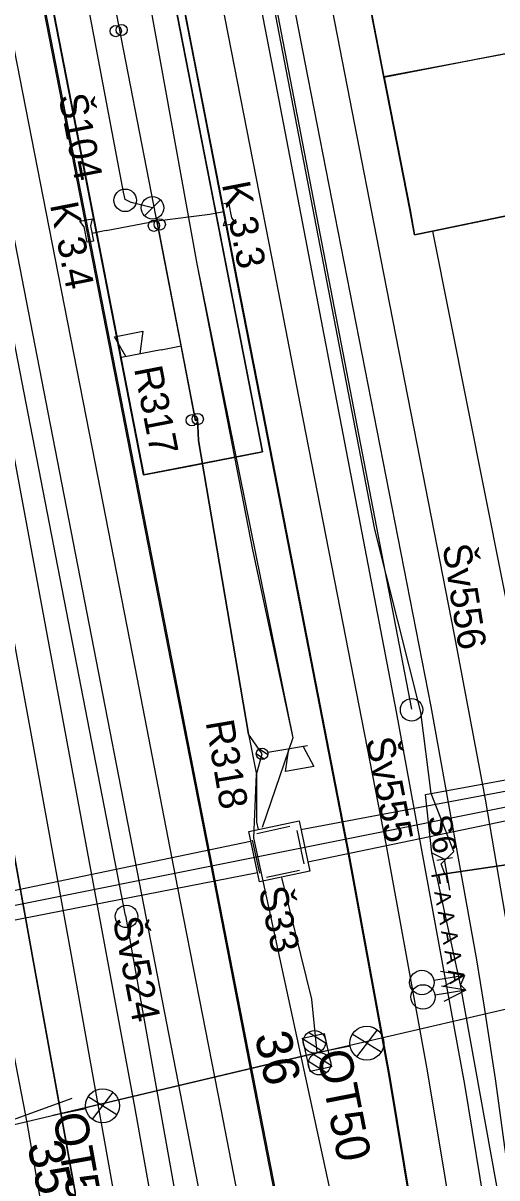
# Model space of a CAD drawing. Extents: x -545736 to -544888, y -1122892 to -1119128.
# Drawn here: x -545169 to -545147.9, y -1121987.9 to -1121936.7 of the extents above; entities that cross this region are included whole.
import ezdxf

# ---------------------------------------------------------------- set-up
doc = ezdxf.new("R2010")
doc.units = 0
for name, color, linetype in [('Podbarveni_Komunikace', 7, 'Continuous'), ('Podbarveni_Nastupiste', 7, 'Continuous'), ('Podbarveni_Zastreseni_Pozemni', 7, 'Continuous'), ('Vrstva 1 - Koleje', 7, 'Continuous'), ('Vrstva 11 - Trakce', 7, 'Continuous'), ('Vrstva 12 - Trakce zaklady', 7, 'Continuous'), ('Vrstva 14_zastreseni a nastupiste', 7, 'Continuous'), ('Vrstva 16_plochy', 7, 'Continuous'), ('Vrstva 25', 7, 'Continuous'), ('Vrstva 26', 7, 'Continuous'), ('Vrstva 28 - zabzar', 7, 'Continuous'), ('Vrstva 29 - sdelzar', 7, 'Continuous'), ('Vrstva 3 - Lisy - Pocitaci body', 7, 'Continuous'), ('Vrstva 31', 7, 'Continuous'), ('Vrstva 33 - prvky sdelzar', 7, 'Continuous'), ('Vrstva 34', 7, 'Continuous'), ('Vrstva 35', 7, 'Continuous'), ('Vrstva 36', 7, 'Continuous'), ('Vrstva 4 - Teren - stezky - prechody - plochy', 7, 'Continuous'), ('Vrstva 43', 7, 'Continuous'), ('Vrstva 44', 7, 'Continuous'), ('Vrstva 6 - Navesti', 7, 'Continuous'), ('Vrstva 63', 7, 'Continuous')]:
    doc.layers.add(name, color=color, linetype=linetype)

msp = doc.modelspace()

# ---------------------------------------------------------------- linework, layer by layer
at = {"layer": 'Podbarveni_Komunikace'}
for p, q in [((-545146.811, -1121937.901), (-545152.323, -1121938.938)), ((-545152.323, -1121938.938), (-545152.955, -1121939.061)), ((-545152.955, -1121939.061), (-545151.8, -1121944.953)), ((-545151.8, -1121944.953), (-545151.608, -1121946.066)), ((-545145.437, -1121944.796), (-545150.804, -1121945.897))]:
    msp.add_line(p, q, dxfattribs=at)
for points in [[(-545151.608, -1121946.066), (-545150.804, -1121945.897), (-545145.437, -1121944.796)], [(-545150.804, -1121945.897), (-545146.963, -1121965.219), (-545145.794, -1121971.559), (-545145.427, -1121973.54), (-545143.884, -1121983.41), (-545141.933, -1121997.39), (-545140.972, -1122007.351), (-545140.348, -1122016.336), (-545140.199, -1122018.329), (-545140.964, -1122019.426), (-545141.111, -1122019.643)]]:
    msp.add_lwpolyline(points, dxfattribs=at)
at = {"layer": 'Podbarveni_Nastupiste'}
for p, q in [((-545154.873, -1121929.263), (-545152.961, -1121939.058)), ((-545152.323, -1121938.938), (-545146.817, -1121937.868)), ((-545152.961, -1121939.058), (-545152.323, -1121938.938))]:
    msp.add_line(p, q, dxfattribs=at)
for points in [[(-545151.096, -1121993.26), (-545152.727, -1121983.412), (-545154.533, -1121973.561), (-545156.807, -1121961.826), (-545158.336, -1121953.982), (-545159.487, -1121948.093), (-545161.39, -1121938.311), (-545165.211, -1121918.747)], [(-545161.939, -1122015.522), (-545163.308, -1122007.664), (-545165.025, -1121997.834), (-545166.772, -1121988.005), (-545168.538, -1121978.197), (-545170.314, -1121968.391), (-545172.12, -1121958.574), (-545173.943, -1121948.768), (-545175.792, -1121938.961), (-545177.652, -1121929.172)], [(-545168.098, -1121935.561), (-545166.191, -1121945.37), (-545164.282, -1121955.149), (-545162.377, -1121964.945), (-545160.463, -1121974.728), (-545158.557, -1121984.521), (-545156.653, -1121994.318), (-545154.746, -1122004.102), (-545152.852, -1122013.901)]]:
    msp.add_lwpolyline(points, dxfattribs=at)
at = {"layer": 'Podbarveni_Zastreseni_Pozemni'}
for points in [[(-545158.353, -1121955.704), (-545167.91, -1121906.688), (-545177.482, -1121857.6), (-545187.03, -1121808.63), (-545196.619, -1121759.457), (-545206.211, -1121710.262)], [(-545201.855, -1121760.601), (-545192.303, -1121809.6), (-545182.738, -1121858.66), (-545173.147, -1121907.858), (-545163.62, -1121956.724)], [(-545163.62, -1121956.724), (-545161.514, -1121956.316), (-545160.994, -1121956.215), (-545158.353, -1121955.704)]]:
    msp.add_lwpolyline(points, dxfattribs=at)
at = {"layer": 'Vrstva 1 - Koleje'}
for points in [[(-545161.662, -1121928.056), (-545159.744, -1121937.904), (-545157.825, -1121947.729), (-545156.674, -1121953.63), (-545154.785, -1121963.328), (-545152.88, -1121973.098), (-545151.044, -1121983.182), (-545149.436, -1121992.894), (-545149.139, -1121994.831), (-545148.849, -1121996.72), (-545147.636, -1122004.722), (-545146.16, -1122014.426), (-545145.692, -1122017.507), (-545145.04, -1122021.804), (-545143.834, -1122029.732), (-545140.823, -1122049.47), (-545138.891, -1122062.139), (-545138.77, -1122062.93)], [(-545156.492, -1121929.766), (-545154.597, -1121939.5), (-545152.98, -1121947.786), (-545151.506, -1121955.339), (-545149.849, -1121963.83), (-545148.474, -1121971.119), (-545147.387, -1121977.432), (-545147.132, -1121979.027), (-545146.813, -1121981.027), (-545145.63, -1121989.169), (-545144.608, -1121997.318), (-545143.884, -1122004.032), (-545143.167, -1122012), (-545142.729, -1122017.98), (-545142.509, -1122021.543), (-545142.219, -1122026.383), (-545142.033, -1122029.495), (-545140.823, -1122049.47), (-545138.891, -1122062.139), (-545138.77, -1122062.93)], [(-545169.885, -1121935.194), (-545167.829, -1121945.733), (-545165.916, -1121955.547), (-545164.023, -1121965.263), (-545162.116, -1121975.05), (-545160.205, -1121984.882), (-545158.3, -1121994.663), (-545156.394, -1122004.452), (-545154.492, -1122014.326), (-545152.816, -1122023.106), (-545151.624, -1122029.361), (-545150.011, -1122037.912), (-545148.44, -1122046.297), (-545146.992, -1122054.103), (-545145.125, -1122064.246), (-545144.947, -1122065.222), (-545144.042, -1122070.186), (-545142.439, -1122079.045)], [(-545174.597, -1121936.187), (-545172.277, -1121948.502), (-545170.458, -1121958.286), (-545168.65, -1121968.121), (-545166.86, -1121977.967), (-545165.106, -1121987.737), (-545164.809, -1121989.413), (-545163.38, -1121997.463), (-545161.641, -1122007.386), (-545160.299, -1122015.171), (-545159.826, -1122017.917), (-545158.734, -1122024.284), (-545157.211, -1122033.224), (-545155.758, -1122041.777), (-545154.327, -1122050.213), (-545152.826, -1122059.065), (-545151.812, -1122065.041), (-545150.376, -1122073.507), (-545148.94, -1122081.972)]]:
    msp.add_lwpolyline(points, dxfattribs=at)
at = {"layer": 'Vrstva 11 - Trakce'}
for p, q in [((-545156.306, -1121981.465), (-545155.551, -1121981.939)), ((-545156.529, -1121981.768), (-545155.726, -1121982.273)), ((-545156.087, -1121982.442), (-545155.329, -1121982.918)), ((-545156.307, -1121982.747), (-545155.506, -1121983.249))]:
    msp.add_line(p, q, dxfattribs=at)
msp.add_lwpolyline([(-545170.004, -1121985.712), (-545155.936, -1121982.378), (-545125.314, -1121975.285), (-545114.141, -1121972.895)], dxfattribs=at)
for centre in [(-545156.047, -1121981.891), (-545155.825, -1121982.865)]:
    msp.add_circle(centre, 0.5, dxfattribs=at)
at = {"layer": 'Vrstva 12 - Trakce zaklady'}
msp.add_lwpolyline([(-545156.229, -1121983.217), (-545156.582, -1121981.737), (-545155.62, -1121981.526), (-545155.283, -1121983.003), (-545156.229, -1121983.217)], dxfattribs=at)
at = {"layer": 'Vrstva 14_zastreseni a nastupiste'}
msp.add_line((-545152.96, -1121939.062), (-545146.817, -1121937.868), dxfattribs=at)
for points in [[(-545206.211, -1121710.262), (-545196.619, -1121759.457), (-545187.03, -1121808.63), (-545177.482, -1121857.6), (-545167.91, -1121906.688), (-545158.353, -1121955.704)], [(-545158.353, -1121955.704), (-545167.959, -1121906.425), (-545177.532, -1121857.312), (-545187.064, -1121808.415), (-545196.682, -1121759.07), (-545206.197, -1121710.259)], [(-545211.47, -1121711.284), (-545201.855, -1121760.601), (-545192.303, -1121809.6), (-545182.738, -1121858.66), (-545173.147, -1121907.858), (-545163.62, -1121956.724), (-545163.626, -1121956.727), (-545173.205, -1121907.598), (-545182.779, -1121858.496), (-545192.361, -1121809.351), (-545201.935, -1121760.249), (-545211.481, -1121711.288)], [(-545151.096, -1121993.26), (-545152.727, -1121983.412), (-545154.533, -1121973.561), (-545156.807, -1121961.826), (-545158.336, -1121953.982), (-545159.487, -1121948.093), (-545161.39, -1121938.311), (-545165.211, -1121918.747)], [(-545151.052, -1121993.304), (-545152.683, -1121983.456), (-545154.489, -1121973.605), (-545156.763, -1121961.87), (-545158.292, -1121954.026), (-545159.443, -1121948.137), (-545161.346, -1121938.355), (-545165.167, -1121918.791)], [(-545148.732, -1121928.05), (-545146.806, -1121937.9), (-545152.965, -1121939.059)], [(-545161.938, -1122015.529), (-545163.308, -1122007.664), (-545165.025, -1121997.834), (-545166.772, -1121988.005), (-545168.538, -1121978.197), (-545170.314, -1121968.391), (-545172.12, -1121958.574), (-545173.943, -1121948.768), (-545175.792, -1121938.961), (-545177.652, -1121929.172)], [(-545166.863, -1122016.417), (-545161.921, -1122015.519), (-545163.291, -1122007.654), (-545165.008, -1121997.824), (-545166.755, -1121987.995), (-545168.521, -1121978.187), (-545170.297, -1121968.381), (-545172.103, -1121958.564), (-545173.926, -1121948.758), (-545175.775, -1121938.951), (-545177.635, -1121929.162)], [(-545152.96, -1121939.062), (-545154.873, -1121929.263)], [(-545152.965, -1121939.059), (-545154.873, -1121929.263)], [(-545168.151, -1121935.576), (-545166.244, -1121945.385), (-545164.335, -1121955.164), (-545162.43, -1121964.96), (-545160.516, -1121974.743), (-545158.61, -1121984.536), (-545156.706, -1121994.333), (-545154.799, -1122004.117), (-545152.905, -1122013.916)], [(-545168.098, -1121935.561), (-545166.191, -1121945.37), (-545164.282, -1121955.149), (-545162.377, -1121964.945), (-545160.463, -1121974.728), (-545158.557, -1121984.521), (-545156.653, -1121994.318), (-545154.746, -1122004.102), (-545152.852, -1122013.901)], [(-545151.608, -1121946.066), (-545150.804, -1121945.897), (-545145.437, -1121944.796)], [(-545163.626, -1121956.727), (-545160.994, -1121956.215), (-545158.353, -1121955.704), (-545158.353, -1121955.704), (-545163.62, -1121956.724)]]:
    msp.add_lwpolyline(points, dxfattribs=at)
msp.add_lwpolyline([(-545151.608, -1121946.066), (-545151.608, -1121946.066), (-545151.807, -1121944.94), (-545152.965, -1121939.059), (-545152.955, -1121939.061), (-545151.8, -1121944.953)], close=True, dxfattribs=at)
for centre in [(-545164.863, -1121937.021), (-545164.6, -1121936.973), (-545163.17, -1121945.662), (-545162.911, -1121945.603), (-545161.487, -1121954.297), (-545161.224, -1121954.249)]:
    msp.add_circle(centre, 0.25, dxfattribs=at)
at = {"layer": 'Vrstva 16_plochy'}
for points in [[(-545152.852, -1122013.901), (-545151.69, -1122019.774), (-545151.471, -1122021.029), (-545148.05, -1122020.43), (-545148.324, -1122019.125), (-545149.443, -1122013.25), (-545150.525, -1122007.555), (-545150.24, -1122007.491), (-545150.392, -1122006.768), (-545150.666, -1122006.826), (-545153.241, -1121993.688), (-545151.096, -1121993.26), (-545152.727, -1121983.412), (-545154.533, -1121973.561), (-545156.807, -1121961.826), (-545158.336, -1121953.982), (-545159.487, -1121948.093), (-545161.39, -1121938.311), (-545165.211, -1121918.747)], [(-545161.938, -1122015.529), (-545163.308, -1122007.664), (-545165.025, -1121997.834), (-545166.772, -1121988.005), (-545168.538, -1121978.197), (-545170.314, -1121968.391), (-545172.12, -1121958.574), (-545173.943, -1121948.768), (-545175.792, -1121938.961), (-545177.652, -1121929.172)], [(-545146.818, -1121937.868), (-545145.673, -1121943.76), (-545145.437, -1121944.796), (-545150.804, -1121945.897), (-545151.608, -1121946.066), (-545151.8, -1121944.953), (-545152.96, -1121939.062), (-545154.873, -1121929.263)], [(-545168.098, -1121935.561), (-545166.191, -1121945.37), (-545164.282, -1121955.149), (-545162.377, -1121964.945), (-545160.463, -1121974.728), (-545158.557, -1121984.521), (-545156.653, -1121994.318), (-545154.746, -1122004.102), (-545152.852, -1122013.901)], [(-545141.265, -1121977.349), (-545145.237, -1121950.609), (-545145.552, -1121948.432), (-545144.584, -1121948.283), (-545145.264, -1121944.777), (-545145.46, -1121944.799), (-545150.804, -1121945.897), (-545146.963, -1121965.219), (-545145.794, -1121971.559), (-545145.427, -1121973.54), (-545143.884, -1121983.41), (-545141.933, -1121997.39), (-545140.972, -1122007.351), (-545140.348, -1122016.336), (-545140.199, -1122018.329), (-545140.964, -1122019.426), (-545141.111, -1122019.643), (-545140.892, -1122023.207), (-545137.885, -1122023.102), (-545137.934, -1122021.927), (-545138.778, -1122005.921), (-545139.389, -1121993.906), (-545140.675, -1121981.313), (-545141.265, -1121977.349)]]:
    msp.add_lwpolyline(points, dxfattribs=at)
at = {"layer": 'Vrstva 25'}
for p, q in [((-545153.263, -1121981.353), (-545154.178, -1121982.552)), ((-545153.085, -1121982.353), (-545154.368, -1121981.56)), ((-545154.464, -1121982.092), (-545155.936, -1121982.378)), ((-545164.81, -1121985.132), (-545166.093, -1121984.339)), ((-545164.988, -1121984.132), (-545165.903, -1121985.331)), ((-545166.189, -1121984.871), (-545167.661, -1121985.157))]:
    msp.add_line(p, q, dxfattribs=at)
for points in [[(-545155.936, -1121982.378), (-545125.314, -1121975.285)], [(-545155.936, -1121982.378), (-545167.661, -1121985.157)]]:
    msp.add_lwpolyline(points, dxfattribs=at)
for centre in [(-545153.723, -1121981.95), (-545165.448, -1121984.729)]:
    msp.add_circle(centre, 0.754, dxfattribs=at)
at = {"layer": 'Vrstva 26'}
for points in [[(-545125.932, -1121970.51), (-545137.475, -1121972.558), (-545150.257, -1121974.433), (-545150.423, -1121973.984), (-545149.86, -1121973.45), (-545150.867, -1121970.867), (-545151.328, -1121967.253), (-545153.371, -1121959.143), (-545159.558, -1121926.958), (-545160.168, -1121925.789), (-545160.44, -1121923.74)], [(-545095.128, -1121965.979), (-545144.288, -1121970.831), (-545171.63, -1121976.304)], [(-545150.257, -1121974.433), (-545137.475, -1121972.558), (-545125.932, -1121970.51)], [(-545157.509, -1121974.606), (-545157.392, -1121975.076), (-545156.175, -1121980.001), (-545155.936, -1121982.378)], [(-545163.906, -1122015.281), (-545163.859, -1122014.45), (-545164.003, -1122013.603), (-545164.113, -1122010.692), (-545166.295, -1121999.91), (-545168.79, -1121985.474), (-545170.303, -1121977.73), (-545170.848, -1121977.351)]]:
    msp.add_lwpolyline(points, dxfattribs=at)
at = {"layer": 'Vrstva 28 - zabzar'}
msp.add_line((-545150.84, -1121973.5), (-545150.27, -1121973.79), dxfattribs=at)
for points in [[(-545151.17, -1121994.79), (-545151.1, -1121994.81), (-545147.03, -1121993.95), (-545147.31, -1121991.81), (-545149.57, -1121979.36), (-545150.84, -1121973.5), (-545151.11, -1121970.92), (-545144.98, -1121969.79)], [(-545149.38, -1121978.95), (-545149.57, -1121979.36), (-545149.33, -1121979.6)]]:
    msp.add_lwpolyline(points, dxfattribs=at)
at = {"layer": 'Vrstva 29 - sdelzar'}
msp.add_line((-545162.85, -1121951.17), (-545161.96, -1121950.99), dxfattribs=at)
for points in [[(-545161.23, -1121954.22), (-545161.32, -1121954.32), (-545161.96, -1121950.99), (-545166.14, -1121929.44), (-545169.48, -1121912.2), (-545172.98, -1121894.15), (-545175.25, -1121882.41), (-545176.61, -1121875.48), (-545179.9, -1121858.78), (-545183.24, -1121841.76), (-545186.55, -1121824.95), (-545189.52, -1121809.83), (-545189.53, -1121809.79), (-545193.1, -1121791.33), (-545195.35, -1121779.72), (-545196.68, -1121772.84), (-545200.02, -1121755.61), (-545203.25, -1121738.95), (-545206.49, -1121722.18), (-545208.31, -1121712.8), (-545208.32, -1121712.72)], [(-545165.29, -1121945.88), (-545163.04, -1121945.44), (-545160.69, -1121945.15)]]:
    msp.add_lwpolyline(points, dxfattribs=at)
at = {"layer": 'Vrstva 3 - Lisy - Pocitaci body'}
for p, q in [((-545149.38, -1121978.95), (-545150.457, -1121978.776)), ((-545149.38, -1121978.95), (-545150.742, -1121979.172)), ((-545149.33, -1121979.6), (-545150.406, -1121979.421)), ((-545149.38, -1121978.95), (-545150.346, -1121979.457)), ((-545149.33, -1121979.6), (-545150.693, -1121979.815)), ((-545149.33, -1121979.6), (-545150.299, -1121980.102))]:
    msp.add_line(p, q, dxfattribs=at)
for centre in [(-545151.278, -1121979.258), (-545151.229, -1121979.898)]:
    msp.add_circle(centre, 0.542, dxfattribs=at)
at = {"layer": 'Vrstva 31'}
msp.add_line((-545158.544, -1121972.47), (-545158.544, -1121972.47), dxfattribs=at)
for points in [[(-545170.61, -1121902.505), (-545170.19, -1121903.15), (-545169.05, -1121904.27), (-545164.52, -1121929.33), (-545161.27, -1121947.35)], [(-545170.61, -1121902.505), (-545170.19, -1121903.15), (-545169.05, -1121904.27), (-545164.52, -1121929.33), (-545161.27, -1121947.35), (-545157.01, -1121968.4), (-545158.36, -1121972.38)], [(-545163.04, -1121945.44), (-545161.32, -1121954.32), (-545161.23, -1121954.22)], [(-545161.27, -1121947.35), (-545159.698, -1121955.402), (-545158.79, -1121960.05), (-545157.01, -1121968.4), (-545158.36, -1121972.38)], [(-545154.4, -1121989.88), (-545155.15, -1121989.37), (-545158.74, -1121972.83), (-545158.62, -1121970.02), (-545158.37, -1121969.11), (-545158.97, -1121968.24), (-545161.19, -1121955.2), (-545161.23, -1121954.22)], [(-545161.23, -1121954.22), (-545161.19, -1121955.2), (-545158.97, -1121968.24), (-545158.62, -1121970.02), (-545158.62, -1121972.14), (-545158.544, -1121972.47)]]:
    msp.add_lwpolyline(points, dxfattribs=at)
at = {"layer": 'Vrstva 33 - prvky sdelzar'}
for p, q in [((-545160.69, -1121945.15), (-545160.062, -1121945.028)), ((-545165.29, -1121945.88), (-545165.918, -1121946.002)), ((-545162.85, -1121951.17), (-545164.609, -1121951.511)), ((-545158.624, -1121969.092), (-545158.268, -1121969.344)), ((-545158.481, -1121968.88), (-545158.117, -1121969.137)), ((-545156.356, -1121968.75), (-545158.12, -1121969.053)), ((-545157.331, -1121969.89), (-545157.177, -1121968.89)), ((-545156.546, -1121968.783), (-545156.069, -1121969.675)), ((-545156.069, -1121969.675), (-545157.331, -1121969.89))]:
    msp.add_line(p, q, dxfattribs=at)
for points in [[(-545160.128, -1121944.686), (-545159.856, -1121944.633)], [(-545159.995, -1121945.37), (-545160.128, -1121944.686)], [(-545159.856, -1121944.633), (-545159.723, -1121945.318)], [(-545166.452, -1121945.462), (-545165.903, -1121945.356)], [(-545166.257, -1121945.712), (-545166.452, -1121945.462)], [(-545165.903, -1121945.356), (-545165.985, -1121945.66)], [(-545160.077, -1121945.674), (-545159.995, -1121945.37)], [(-545159.528, -1121945.568), (-545160.077, -1121945.674)], [(-545159.723, -1121945.318), (-545159.528, -1121945.568)], [(-545166.124, -1121946.397), (-545166.257, -1121945.712)], [(-545165.985, -1121945.66), (-545165.852, -1121946.344)], [(-545165.852, -1121946.344), (-545166.124, -1121946.397)], [(-545164.421, -1121951.474), (-545164.918, -1121950.593), (-545163.661, -1121950.349), (-545163.792, -1121951.353)]]:
    msp.add_lwpolyline(points, dxfattribs=at)
msp.add_circle((-545158.37, -1121969.11), 0.256, dxfattribs=at)
at = {"layer": 'Vrstva 34'}
for p, q in [((-545158.597, -1121972.643), (-545157.131, -1121972.326)), ((-545156.834, -1121972.518), (-545156.517, -1121973.984)), ((-545158.472, -1121974.406), (-545158.789, -1121972.94)), ((-545156.709, -1121974.281), (-545158.175, -1121974.598))]:
    msp.add_line(p, q, dxfattribs=at)
at = {"layer": 'Vrstva 35'}
for p, q in [((-545145.693, -1121970.431), (-545156.645, -1121972.48)), ((-545145.477, -1121971.665), (-545156.334, -1121973.915))]:
    msp.add_line(p, q, dxfattribs=at)
for points in [[(-545170.61, -1121975.424), (-545158.881, -1121972.991)], [(-545170.339, -1121976.667), (-545158.565, -1121974.377)]]:
    msp.add_lwpolyline(points, dxfattribs=at)
at = {"layer": 'Vrstva 36'}
msp.add_lwpolyline([(-545158.961, -1121972.56), (-545156.729, -1121972.078), (-545156.244, -1121974.311), (-545158.486, -1121974.789)], close=True, dxfattribs=at)
for points in [[(-545158.961, -1121972.56), (-545156.729, -1121972.078), (-545156.244, -1121974.311), (-545158.486, -1121974.789), (-545158.961, -1121972.56), (-545158.961, -1121972.56)], [(-545156.729, -1121972.078), (-545156.729, -1121972.078)], [(-545156.244, -1121974.311), (-545156.244, -1121974.311)], [(-545158.486, -1121974.789), (-545158.486, -1121974.789)]]:
    msp.add_lwpolyline(points, dxfattribs=at)
at = {"layer": 'Vrstva 4 - Teren - stezky - prechody - plochy'}
for points in [[(-545157.45, -1122022.175), (-545154.783, -1122021.634), (-545154.868, -1122020.873), (-545158.409, -1122002.766), (-545161.985, -1121984.181), (-545167.947, -1121953.502), (-545173.012, -1121927.482), (-545183.259, -1121874.859), (-545192.216, -1121829.241), (-545202.384, -1121776.657), (-545211.092, -1121732.141), (-545220.696, -1121682.724), (-545230.205, -1121633.983), (-545237.607, -1121595.717), (-545239.248, -1121596.014)], [(-545157.45, -1122022.175), (-545157.217, -1122021.677), (-545160.795, -1122002.888), (-545164.002, -1121984.847), (-545169.404, -1121955.723), (-545174.573, -1121927.833), (-545184.757, -1121874.943), (-545193.65, -1121829.68), (-545203.839, -1121777.07), (-545212.63, -1121732.332), (-545221.738, -1121685.421), (-545231.797, -1121634.381), (-545239.248, -1121596.014)], [(-545146.11, -1122004.734), (-545145.37, -1122004.712), (-545146.573, -1121994.03), (-545148.01, -1121983.54), (-545148.508, -1121980.262), (-545148.842, -1121978.248), (-545150.866, -1121967.009), (-545156.33, -1121939.097), (-545168.64, -1121875.718), (-545175.381, -1121841.399), (-545180.031, -1121817.339), (-545184.955, -1121792.055), (-545193.253, -1121749.702), (-545199.085, -1121719.832), (-545202.547, -1121701.925)], [(-545146.11, -1122004.734), (-545147.669, -1121994.146), (-545149.368, -1121983.787), (-545152.408, -1121967.248), (-545157.762, -1121939.32), (-545170.037, -1121876.045), (-545176.72, -1121842.206), (-545181.396, -1121818.39), (-545186.868, -1121790.341), (-545194.851, -1121749.267), (-545200.506, -1121720.067), (-545204.102, -1121702.263)], [(-545147.852, -1122020.233), (-545148.29, -1122019.077), (-545149.416, -1122013.259), (-545150.5, -1122007.568), (-545150.236, -1122007.496), (-545150.392, -1122006.767), (-545150.679, -1122006.784), (-545153.154, -1121993.723), (-545151.052, -1121993.304), (-545152.683, -1121983.456), (-545154.489, -1121973.605), (-545156.763, -1121961.87), (-545158.292, -1121954.026), (-545159.443, -1121948.137), (-545161.346, -1121938.355), (-545165.167, -1121918.791)], [(-545157.554, -1122022.192), (-545160.537, -1122022.75), (-545160.682, -1122022.74), (-545160.898, -1122021.439), (-545161.921, -1122015.519), (-545163.291, -1122007.654), (-545165.008, -1121997.824), (-545166.755, -1121987.995), (-545168.521, -1121978.187), (-545170.297, -1121968.381), (-545172.103, -1121958.564), (-545173.926, -1121948.758), (-545175.775, -1121938.951), (-545177.635, -1121929.162)], [(-545154.873, -1121929.263), (-545152.965, -1121939.059), (-545151.807, -1121944.94), (-545151.608, -1121946.066), (-545150.804, -1121945.897), (-545146.963, -1121965.219)], [(-545168.151, -1121935.576), (-545166.244, -1121945.385), (-545164.335, -1121955.164), (-545162.43, -1121964.96), (-545160.516, -1121974.743), (-545158.61, -1121984.536), (-545156.706, -1121994.333), (-545154.799, -1122004.117), (-545152.905, -1122013.916)]]:
    msp.add_lwpolyline(points, dxfattribs=at)
at = {"layer": 'Vrstva 43'}
msp.add_line((-545163.584, -1121945.219), (-545162.879, -1121944.515), dxfattribs=at)
for centre, radius in [((-545164.445, -1121944.535), 0.5), ((-545163.231, -1121944.867), 0.498), ((-545151.733, -1121967.157), 0.5), ((-545164.39, -1121976.324), 0.5)]:
    msp.add_circle(centre, radius, dxfattribs=at)
at = {"layer": 'Vrstva 44'}
for points in [[(-545151.723, -1121967.127), (-545159.602, -1121926.181), (-545159.582, -1121925.829)], [(-545163.232, -1121944.867), (-545163.285, -1121944.86), (-545164.183, -1121944.626), (-545164.446, -1121944.494), (-545164.515, -1121944.178), (-545167.482, -1121928.484), (-545167.687, -1121927.402), (-545167.7, -1121927.178)], [(-545164.428, -1121976.289), (-545173.609, -1121928.95), (-545173.664, -1121928.43)], [(-545164.428, -1121976.289), (-545155.094, -1122028.624), (-545154.934, -1122028.908)]]:
    msp.add_lwpolyline(points, dxfattribs=at)
at = {"layer": 'Vrstva 6 - Navesti'}
for p, q in [((-545149.925, -1121973.731), (-545150.615, -1121973.849)), ((-545150.034, -1121975.156), (-545150.27, -1121973.79))]:
    msp.add_line(p, q, dxfattribs=at)
at = {"layer": 'Vrstva 63'}
msp.add_line((-545166.811, -1121984.402), (-545257.147, -1122017.472), dxfattribs=at)

# ---------------------------------------------------------------- texts
at = {"layer": 'Vrstva 11 - Trakce'}
for s, p in [('36', (-545158.711, -1121981.613)), ('35', (-545168.807, -1121986.464))]:
    msp.add_text(s, height=1.6, rotation=282.8529, dxfattribs=at).set_placement(p)
at = {"layer": 'Vrstva 25'}
for s, rotation, p in [('OT50', 280.9992, (-545155.936, -1121982.378)), ('OT51', 280.1778, (-545167.661, -1121985.157))]:
    msp.add_text(s, height=1.5, rotation=rotation, dxfattribs=at).set_placement(p)
at = {"layer": 'Vrstva 33 - prvky sdelzar'}
for s, rotation, p in [('K 3.3', 280.9632, (-545160.156, -1121943.817)), ('K 3.4', 281.0303, (-545167.788, -1121944.728)), ('R317', 280.9632, (-545164.054, -1121952.001)), ('R318', 279.6617, (-545160.877, -1121967.696))]:
    msp.add_text(s, height=1.25, rotation=rotation, dxfattribs=at).set_placement(p)
at = {"layer": 'Vrstva 34'}
msp.add_text('Š33', height=1.25, rotation=282.1859, dxfattribs=at).set_placement((-545158.531, -1121975.125))
at = {"layer": 'Vrstva 43'}
for s, rotation, p in [('Š104', 281.0281, (-545167.407, -1121939.91)), ('Šv556', 278.9807, (-545150.367, -1121959.871)), ('Šv555', 281.0323, (-545153.775, -1121968.477)), ('Šv524', 281.0323, (-545165.003, -1121976.444))]:
    msp.add_text(s, height=1.25, rotation=rotation, dxfattribs=at).set_placement(p)
at = {"layer": 'Vrstva 6 - Navesti'}
for s, height, rotation, p in [('S6', 1.05, 279.5235, (-545151.025, -1121971.905)), ('  F A A A A A ', 0.7, 279.7873, (-545150.96, -1121973.909))]:
    msp.add_text(s, height=height, rotation=rotation, dxfattribs=at).set_placement(p)

doc.saveas('drawing.dxf')
